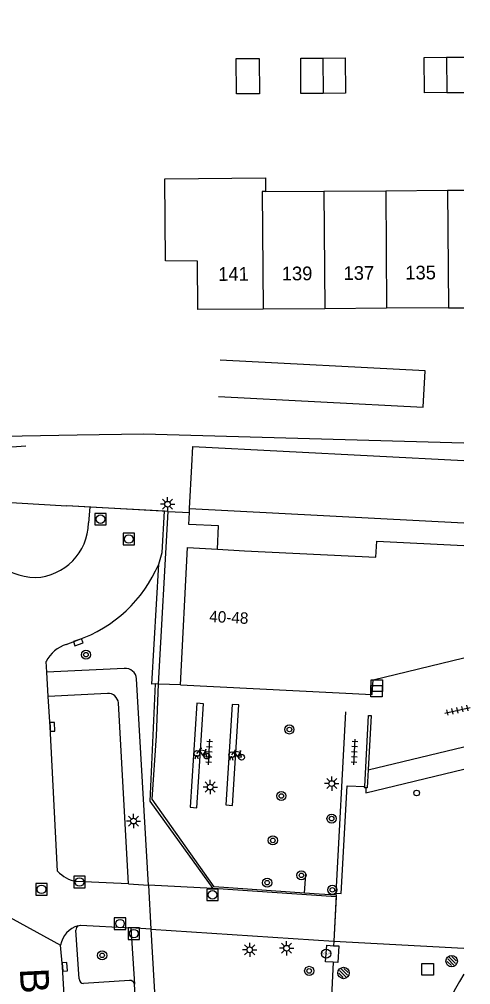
# Model space of a CAD drawing. Extents: x 131000 to 133013, y 393000 to 396501.
# Drawn here: x 132961.1 to 133000.6, y 394674 to 394758.4 of the extents above; entities that cross this region are included whole.
import ezdxf

# ---------------------------------------------------------------- set-up
doc = ezdxf.new("R2010")
doc.units = 0
for name, color, linetype in [('bs-afsc-hekwerk laag', 7, 'Continuous'), ('bs-afsc-poort', 7, 'Continuous'), ('bs-symb-hydrant', 7, 'Continuous'), ('bs-symb-tijdwaarneming atletiek', 7, 'Continuous'), ('gg-afsc-hekwerk', 7, 'Continuous'), ('gg-afsc-muur', 7, 'Continuous'), ('gg-anno-huisnummerreeks BGT', 7, 'Continuous'), ('gg-anno-openbare ruimte label', 7, 'Continuous'), ('gg-bbg-bijgebouw', 7, 'Continuous'), ('gg-bbg-hoofdgebouw', 7, 'Continuous'), ('gg-bbg-overig bouwwerk', 7, 'Continuous'), ('gg-bbg-tussenscheiding', 7, 'Continuous'), ('gg-knt-plantopografie kant verharding', 7, 'Continuous'), ('gg-knt-trap', 7, 'Continuous'), ('gg-knt-verharding', 7, 'Continuous'), ('gg-knt-verharding nz', 7, 'Continuous'), ('gt-anno-plantopografie huisnummer', 7, 'Continuous'), ('gt-bbg-plantopografie pand', 7, 'Continuous'), ('gt-bbg-plantopografie tussenscheiding', 7, 'Continuous'), ('gt-grn-weggrens', 7, 'Continuous'), ('gt-symb-boom', 7, 'Continuous'), ('gt-symb-fietsenrek', 7, 'Continuous'), ('gt-symb-hoogtemerk', 7, 'Continuous'), ('gt-symb-kolk', 7, 'Continuous'), ('gt-symb-lichtmast', 7, 'Continuous'), ('gt-symb-rioolschacht', 7, 'Continuous'), ('gt-symb-straatmeubilair', 7, 'Continuous'), ('gt-symb-tegel verharding', 7, 'Continuous'), ('gt-symb-vlaggenmast', 7, 'Continuous')]:
    doc.layers.add(name, color=color, linetype=linetype)

# ---------------------------------------------------------------- blocks, each defined once
blk = doc.blocks.new('bs0-HYDRANT')
at = {"layer": 'bs-symb-hydrant'}
for p, q in [((-0.345, 0.203), (0.203, -0.345)), ((-0.212, 0.354), (0.345, -0.203)), ((0.025, 0.399), (0.399, 0.025)), ((-0.399, -0.025), (-0.025, -0.399))]:
    blk.add_line(p, q, dxfattribs=at)
blk.add_circle((0, 0), 0.5, dxfattribs=at)
blk = doc.blocks.new('gt0-BOOM')
at = {"layer": 'gt-symb-boom'}
for radius in [0.4, 0.2]:
    blk.add_circle((0, 0), radius, dxfattribs=at)
blk = doc.blocks.new('DUMMY')
at = {"layer": 'gt-symb-straatmeubilair'}
blk.add_lwpolyline([(0.5, -0.5), (-0.5, -0.5), (-0.5, 0.5), (0.5, 0.5)], close=True, dxfattribs=at)
blk = doc.blocks.new('bs0-TIJDW')
at = {"layer": 'bs-symb-tijdwaarneming atletiek'}
for p, q in [((-0.345, 0.203), (0.203, -0.345)), ((-0.212, 0.354), (0.345, -0.203)), ((0.025, 0.399), (0.399, 0.025)), ((-0.399, -0.025), (-0.025, -0.399))]:
    blk.add_line(p, q, dxfattribs=at)
blk.add_circle((0, 0), 0.5, dxfattribs=at)
blk = doc.blocks.new('gt0-HMERK')
at = {"layer": 'gt-symb-hoogtemerk'}
blk.add_circle((0, 0), 0.4, dxfattribs=at)
blk.add_text('N.A.P', height=0.2, dxfattribs=at).set_placement((-0.354, -0.1))
blk = doc.blocks.new('gt0-LMAST')
at = {"layer": 'gt-symb-lichtmast'}
for p, q in [((-0.182, 0.173), (-0.447, 0.438)), ((-0.005, 0.246), (-0.005, 0.621)), ((0.172, 0.173), (0.437, 0.438)), ((-0.255, -0.004), (-0.63, -0.004)), ((-0.182, -0.181), (-0.447, -0.446)), ((-0.005, -0.254), (-0.005, -0.629)), ((0.437, -0.446), (0.172, -0.181)), ((0.245, -0.004), (0.62, -0.004))]:
    blk.add_line(p, q, dxfattribs=at)
blk.add_circle((-0.005, -0.004), 0.25, dxfattribs=at)
blk = doc.blocks.new('gt0-RS')
at = {"layer": 'gt-symb-rioolschacht'}
blk.add_lwpolyline([(-0.5, -0.5), (0.5, -0.5), (0.5, 0.5), (-0.5, 0.5)], close=True, dxfattribs=at)
blk.add_circle((0, 0), 0.375, dxfattribs=at)
blk = doc.blocks.new('gt0-KOLK')
at = {"layer": 'gt-symb-kolk'}
blk.add_lwpolyline([(0, 0), (0.375, 0), (0.375, 0.4), (-0.375, 0.4), (-0.375, 0), (0, 0)], dxfattribs=at)
blk = doc.blocks.new('gt0-VMAST')
at = {"layer": 'gt-symb-vlaggenmast'}
blk.add_circle((0, 0), 0.25, dxfattribs=at)
blk = doc.blocks.new('gt0-TEG1')
at = {"layer": 'gt-symb-tegel verharding'}
for p, q in [((-1.125, 0), (1.125, 0)), ((-0.9, -0.25), (-0.9, 0.25)), ((-0.45, -0.25), (-0.45, 0.25)), ((0, -0.25), (0, 0.25)), ((0.45, -0.25), (0.45, 0.25)), ((0.9, -0.25), (0.9, 0.25))]:
    blk.add_line(p, q, dxfattribs=at)
blk = doc.blocks.new('gt0-FREK')
at = {"layer": 'gt-symb-fietsenrek'}
for p, q in [((0.259, 0.762), (0.294, 0.823)), ((0.54, 0.335), (0.259, 0.762)), ((0.294, 0.823), (0.767, 0.714)), ((0.767, 0.714), (0.54, 0.335)), ((0.757, 0.841), (0.866, 0.816)), ((0.767, 0.714), (0.84, 0.822)), ((0.895, 0.252), (0.767, 0.714))]:
    blk.add_line(p, q, dxfattribs=at)
for points in [[(0.294, 0.823), (0.36, 0.937), (0.452, 0.935)], [(-0.124, 0), (-0.047, 0.312), (0.053, 0.312), (0.12, 0)], [(0.036, 0.476), (0.228, 0.708), (0.259, 0.762)], [(0.54, 0.335), (0.555, 0.305), (0.895, 0.252)]]:
    blk.add_lwpolyline(points, dxfattribs=at)
for centre in [(0.036, 0.476), (0.895, 0.252)]:
    blk.add_circle(centre, 0.252, dxfattribs=at)

msp = doc.modelspace()

# ---------------------------------------------------------------- linework, layer by layer
at = {"layer": 'bs-afsc-hekwerk laag'}
msp.add_line((132986.091, 394681.984), (132986.204, 394683.63), dxfattribs=at)
at = {"layer": 'bs-afsc-poort'}
for p, q in [((132974.157, 394715.349), (132965.31, 394715.85)), ((132987.348, 394681.897), (132986.091, 394681.984)), ((132988.844, 394681.794), (132988.63, 394677.768))]:
    msp.add_line(p, q, dxfattribs=at)
at = {"layer": 'gg-afsc-hekwerk'}
for p, q in [((132967.32, 394715.736), (132965.31, 394715.85)), ((132973.836, 394715.367), (132967.32, 394715.736)), ((132973.319, 394700.259), (132974.157, 394715.349)), ((132974.157, 394715.349), (132973.836, 394715.367)), ((132974.157, 394715.349), (132976.011, 394715.253)), ((132973.136, 394695.747), (132973.319, 394700.259)), ((132988.854, 394681.982), (132989.698, 394697.826)), ((132986.091, 394681.984), (132986.204, 394683.63)), ((132986.091, 394681.984), (132978.193, 394682.53)), ((132987.348, 394681.897), (132986.091, 394681.984)), ((132988.844, 394681.794), (132988.854, 394681.982)), ((132988.844, 394681.794), (132987.348, 394681.897)), ((132988.836, 394681.644), (132988.63, 394677.768)), ((132988.844, 394681.794), (132988.836, 394681.644)), ((132988.63, 394677.768), (132988.612, 394677.386))]:
    msp.add_line(p, q, dxfattribs=at)
for points in [[(132954.522, 394726.324), (132955.006, 394716.467), (132965.31, 394715.85)], [(132978.193, 394682.53), (132972.764, 394690.187), (132973.136, 394695.747)], [(132988.578, 394675.933), (132984.634, 394593.871), (132992.572, 394593.495)]]:
    msp.add_lwpolyline(points, dxfattribs=at)
at = {"layer": 'gg-afsc-muur'}
msp.add_line((132961.721, 394721.069), (132958.813, 394720.843), dxfattribs=at)
for points in [[(132978.566, 394725.39), (132996.455, 394724.462), (132996.62, 394727.638), (132978.694, 394728.569)], [(132991.346, 394691.292), (132991.689, 394697.521), (132991.909, 394697.498), (132991.647, 394692.757)], [(132991.647, 394692.757), (132991.56, 394691.177), (132991.442, 394691.183)], [(132991.442, 394691.183), (132991.34, 394691.189), (132991.346, 394691.292)]]:
    msp.add_lwpolyline(points, dxfattribs=at)
at = {"layer": 'gg-bbg-bijgebouw'}
msp.add_line((132976.011, 394715.253), (132976.029, 394715.609), dxfattribs=at)
msp.add_lwpolyline([(132978.468, 394712.068), (132978.573, 394714.085), (132975.957, 394714.221), (132976.011, 394715.253)], dxfattribs=at)
at = {"layer": 'gg-bbg-hoofdgebouw'}
msp.add_line((132976.029, 394715.609), (132976.223, 394719.34), dxfattribs=at)
for points in [[(132976.223, 394719.34), (132976.31, 394721.022), (133000, 394719.792)], [(132975.23, 394700.2), (132975.852, 394712.204), (132978.468, 394712.068)], [(132975.23, 394700.2), (132992.01, 394699.34), (132992.071, 394700.617), (133000, 394702.544)]]:
    msp.add_lwpolyline(points, dxfattribs=at)
at = {"layer": 'gg-bbg-overig bouwwerk'}
for points in [[(132988.578, 394675.933), (132987.93, 394675.97), (132988.02, 394677.42), (132988.612, 394677.386)], [(132988.612, 394677.386), (132989.08, 394677.36), (132988.99, 394675.91), (132988.578, 394675.933)]]:
    msp.add_lwpolyline(points, dxfattribs=at)
at = {"layer": 'gg-bbg-tussenscheiding'}
msp.add_line((132976.029, 394715.609), (133000, 394714.352), dxfattribs=at)
msp.add_lwpolyline([(132978.468, 394712.068), (132980.84, 394711.9), (132992.31, 394711.35), (132992.41, 394712.75), (133000, 394712.373)], dxfattribs=at)
at = {"layer": 'gg-knt-plantopografie kant verharding'}
msp.add_lwpolyline([(132957.027, 394781.53), (132957.836, 394733.705), (132958.168, 394721.915), (132966.203, 394722.052), (132971.998, 394722.126), (133000, 394721.343)], dxfattribs=at)
at = {"layer": 'gg-knt-trap'}
msp.add_line((132991.647, 394692.757), (133000, 394694.769), dxfattribs=at)
msp.add_lwpolyline([(132991.442, 394691.183), (132991.451, 394690.763), (133000, 394692.808)], dxfattribs=at)
at = {"layer": 'gg-knt-verharding'}
for p, q in [((132967.32, 394715.736), (132967.189, 394714.349)), ((132965.249, 394703.729), (132966.226, 394704.098)), ((132963.558, 394701.305), (132963.497, 394702.226)), ((132970.321, 394701.631), (132963.558, 394701.305)), ((132963.661, 394699.186), (132963.558, 394701.305)), ((132972.429, 394682.69), (132971.401, 394700.723)), ((132973.319, 394700.259), (132973.051, 394700.267)), ((132975.23, 394700.2), (132973.319, 394700.259)), ((132968.861, 394699.445), (132963.661, 394699.186)), ((132970.69, 394682.781), (132969.803, 394698.61)), ((132970.69, 394682.781), (132972.429, 394682.69)), ((132978.083, 394682.391), (132972.429, 394682.69)), ((132988.836, 394681.644), (132978.083, 394682.391)), ((132966.365, 394674.478), (132966.083, 394678.752)), ((132970.902, 394678.933), (132971.216, 394674.035)), ((132972.637, 394678.817), (132970.902, 394678.933)), ((132972.637, 394678.817), (132988.63, 394677.768)), ((132988.63, 394677.768), (133000, 394677.173)), ((132970.787, 394674.34), (132966.764, 394674.081)), ((132971.961, 394660.632), (132971.216, 394674.035))]:
    msp.add_line(p, q, dxfattribs=at)
for points in [[(132973.328, 394710.737), (132973.631, 394711.754), (132973.836, 394715.367)], [(132973.051, 394700.267), (132972.734, 394700.253), (132973.328, 394710.737)], [(132978.083, 394682.391), (132972.588, 394690.031), (132973.051, 394700.267)], [(132988.854, 394681.982), (132989.296, 394681.961), (132989.819, 394691.355), (132991.346, 394691.292)], [(132966.298, 394679.134), (132966.48, 394679.17), (132970.902, 394678.933)], [(132972.637, 394678.817), (132976.738, 394608.061), (132976.96, 394605.07), (132977.417, 394600.084), (132978.719, 394588.381), (132978.984, 394585.639)]]:
    msp.add_lwpolyline(points, dxfattribs=at)
for centre, radius, start, end in [((132962.353, 394714.412), 4.837, 272.14977, 359.24836), ((132962.689, 394715.298), 5.721, 229.84947, 268.44971), ((132962.254, 394715.465), 12.041, 289.26088, 336.87944), ((132966.194, 394700.855), 3.025, 108.19938, 153.05167), ((132970.407, 394700.638), 0.997, 4.91514, 94.9746), ((132968.907, 394698.548), 0.898, 3.96086, 92.93082), ((132966.565, 394678.732), 0.482, 123.59489, 177.66112), ((132966.805, 394674.521), 0.442, 185.61797, 264.66995), ((133041.19, 394650.438), 47.899, 149.30973, 176.92987), ((132970.827, 394673.941), 0.401, 13.51758, 95.66014)]:
    msp.add_arc(centre, radius, start, end, dxfattribs=at)
at = {"layer": 'gg-knt-verharding nz'}
msp.add_line((132970.69, 394682.781), (132966.136, 394682.988), dxfattribs=at)
for points in [[(132964.492, 394683.897), (132963.829, 394696.511), (132963.661, 394699.186)], [(132976.071, 394689.489), (132976.67, 394689.45), (132977.256, 394698.544), (132976.657, 394698.582), (132976.071, 394689.489)], [(132979.197, 394689.687), (132979.796, 394689.65), (132980.34, 394698.443), (132979.741, 394698.48), (132979.197, 394689.687)], [(132971.041, 394586.334), (132969.675, 394598.528), (132969.05, 394605.621), (132968.764, 394610.051), (132968.194, 394620.111), (132968.032, 394622.274), (132964.927, 394675.523), (132964.745, 394677.431)]]:
    msp.add_lwpolyline(points, dxfattribs=at)
for centre, radius, start, end in [((132966.799, 394686.129), 3.21, 224.04633, 258.07553), ((132966.877, 394677.046), 2.166, 105.50081, 169.77455)]:
    msp.add_arc(centre, radius, start, end, dxfattribs=at)
at = {"layer": 'gt-bbg-plantopografie pand'}
for p, q in [((132985.747, 394754.977), (132987.695, 394754.991)), ((132996.546, 394755.055), (132998.494, 394755.069)), ((132998.494, 394755.069), (133000, 394755.08)), ((132998.517, 394751.977), (133000, 394751.988)), ((132982.681, 394743.321), (132987.779, 394743.358)), ((132987.779, 394743.358), (132993.179, 394743.397)), ((132993.179, 394743.397), (132998.578, 394743.436)), ((132998.578, 394743.436), (133000, 394743.447)), ((132987.863, 394733.078), (132982.463, 394733.038)), ((132993.263, 394733.117), (132987.863, 394733.078)), ((132998.663, 394733.156), (132993.263, 394733.117)), ((132998.663, 394733.156), (133000, 394733.166))]:
    msp.add_line(p, q, dxfattribs=at)
for points in [[(132980.112, 394754.951), (132982.12, 394754.965), (132982.142, 394751.873), (132980.135, 394751.858), (132980.112, 394754.951)], [(132987.717, 394751.898), (132985.769, 394751.884), (132985.747, 394754.977)], [(132987.695, 394754.991), (132989.643, 394755.005), (132989.665, 394751.912), (132987.717, 394751.898)], [(132998.517, 394751.977), (132996.569, 394751.962), (132996.546, 394755.055)], [(132982.463, 394733.038), (132976.746, 394732.997), (132976.715, 394737.241), (132973.925, 394737.256), (132973.872, 394744.441), (132982.673, 394744.506), (132982.681, 394743.321)]]:
    msp.add_lwpolyline(points, dxfattribs=at)
at = {"layer": 'gt-bbg-plantopografie tussenscheiding'}
for p, q in [((132987.695, 394754.991), (132987.717, 394751.898)), ((132998.494, 394755.069), (132998.517, 394751.977)), ((132987.779, 394743.358), (132987.863, 394733.078)), ((132993.179, 394743.397), (132993.263, 394733.117)), ((132998.578, 394743.436), (132998.663, 394733.156))]:
    msp.add_line(p, q, dxfattribs=at)
msp.add_lwpolyline([(132982.681, 394743.321), (132982.379, 394743.319), (132982.463, 394733.038)], dxfattribs=at)
at = {"layer": 'gt-grn-weggrens'}
for p, q in [((132972.429, 394682.69), (132972.637, 394678.817)), ((132959.706, 394680.2), (132964.745, 394677.431))]:
    msp.add_line(p, q, dxfattribs=at)

# ---------------------------------------------------------------- block references
at = {"layer": 'bs-symb-hydrant'}
msp.add_blockref('bs0-HYDRANT', (132989.495, 394675.001), dxfattribs=at)
at = {"layer": 'bs-symb-tijdwaarneming atletiek'}
msp.add_blockref('bs0-TIJDW', (132998.945, 394676.037), dxfattribs=at)
at = {"layer": 'gt-symb-boom'}
for p in [(132966.968, 394702.829), (132984.758, 394696.291), (132984.055, 394690.474), (132988.446, 394688.497), (132983.309, 394686.591), (132985.812, 394683.538), (132982.818, 394682.891), (132988.516, 394682.272), (132968.385, 394676.538), (132986.492, 394675.181)]:
    msp.add_blockref('gt0-BOOM', p, dxfattribs=at)
at = {"layer": 'gt-symb-fietsenrek'}
for p in [(132976.642, 394693.71), (132979.68, 394693.605)]:
    msp.add_blockref('gt0-FREK', p, dxfattribs=at)
at = {"layer": 'gt-symb-hoogtemerk', "rotation": -2.696370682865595}
msp.add_blockref('gt0-HMERK', (132987.975, 394676.695), dxfattribs=at)
at = {"layer": 'gt-symb-kolk'}
for p, rotation in [((132966.226, 394704.098), -159.84727987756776), ((132963.829, 394696.511), -87.43298108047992), ((132964.927, 394675.523), -86.35822905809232)]:
    msp.add_blockref('gt0-KOLK', p, dxfattribs=dict(at, rotation=rotation))
at = {"layer": 'gt-symb-lichtmast'}
for p in [(132974.113, 394715.983), (132988.469, 394691.564), (132977.84, 394691.259), (132971.131, 394688.285), (132984.52, 394677.165), (132981.292, 394677.026)]:
    msp.add_blockref('gt0-LMAST', p, dxfattribs=at)
at = {"layer": 'gt-symb-rioolschacht'}
for p in [(132968.234, 394714.675), (132970.719, 394712.94), (132966.405, 394682.952), (132963.089, 394682.312), (132978.043, 394681.83), (132969.95, 394679.311), (132971.164, 394678.438)]:
    msp.add_blockref('gt0-RS', p, dxfattribs=at)
at = {"layer": 'gt-symb-straatmeubilair'}
for p in [(132992.397, 394700.119), (132992.372, 394699.632), (132996.852, 394675.313)]:
    msp.add_blockref('DUMMY', p, dxfattribs=at)
at = {"layer": 'gt-symb-tegel verharding'}
for p, rotation in [((132999.459, 394697.968), 12.479071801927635), ((132977.746, 394694.316), 87.30638896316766), ((132990.449, 394694.325), 87.30638896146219)]:
    msp.add_blockref('gt0-TEG1', p, dxfattribs=dict(at, rotation=rotation))
at = {"layer": 'gt-symb-vlaggenmast'}
msp.add_blockref('gt0-VMAST', (132995.887, 394690.735), dxfattribs=at)

# ---------------------------------------------------------------- texts
at = {"layer": 'gg-anno-huisnummerreeks BGT'}
msp.add_text('40-48', height=1, rotation=357, dxfattribs=at).set_placement((132977.731, 394705.69))
at = {"layer": 'gg-anno-openbare ruimte label'}
msp.add_text('Bernard Leenestraat', height=2.5, rotation=272.8, dxfattribs=at).set_placement((132961.186, 394675.37))
at = {"layer": 'gt-anno-plantopografie huisnummer'}
for s, p in [('135', (132994.896, 394735.628)), ('141', (132978.537, 394735.51)), ('139', (132984.096, 394735.55)), ('137', (132989.496, 394735.589))]:
    msp.add_text(s, height=1.2, rotation=0.41962, dxfattribs=at).set_placement(p)

doc.saveas('drawing.dxf')
